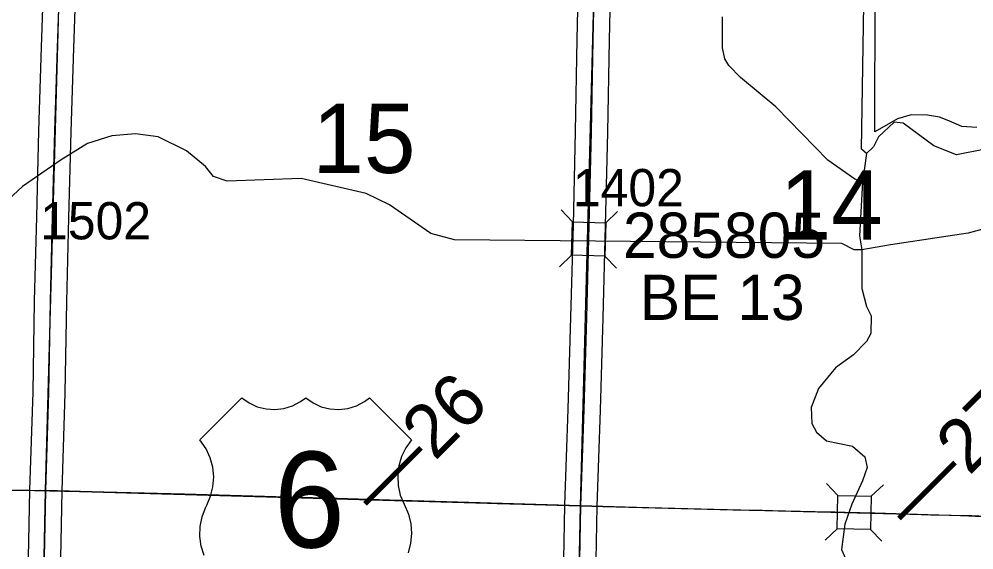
# Model space of a CAD drawing. Extents: x -132.8 to -73.3, y -60 to -26.
# Drawn here: x -101.089 to -99.297, y -48.002 to -47.005 of the extents above; entities that cross this region are included whole.
import ezdxf

# ---------------------------------------------------------------- set-up
doc = ezdxf.new("R2010")
doc.units = 0
for name, color, linetype in [('tdCoCorpBndry', 7, 'Continuous'), ('tdCoHydroRiver', 7, 'Continuous'), ('tdCoPrimary', 7, 'Continuous'), ('tdCoPriNonDiv', 7, 'Continuous'), ('tdCoPriNonDivCL', 7, 'Continuous'), ('tdCoSecRdNmbr', 7, 'Continuous'), ('tdCoSecRteBand', 7, 'Continuous'), ('tdCoSecRteCL', 7, 'Continuous'), ('tdCoSectLine', 7, 'Continuous'), ('tdCoSectLinePart', 7, 'Continuous'), ('tdCoSectNmbr', 7, 'Continuous'), ('tdCoShieldUsRte', 7, 'Continuous'), ('tdCoStrucNonDivPri', 7, 'Continuous'), ('tdCoStrucSec', 7, 'Continuous'), ('tdCoStrucSecCoName', 7, 'Continuous'), ('tdCoStrucSecFHWANum', 7, 'Continuous'), ('tdCoSurfGravel', 7, 'Continuous'), ('tdStHwyPriRefPost1', 7, 'Continuous')]:
    doc.layers.add(name, color=color, linetype=linetype)

msp = doc.modelspace()

# ---------------------------------------------------------------- linework, layer by layer
at = {"layer": 'tdCoCorpBndry'}
msp.add_lwpolyline([(-99.2913, -47.2086), (-99.3195, -47.2066), (-99.3439, -47.196), (-99.3614, -47.1893), (-99.3838, -47.1854), (-99.4149, -47.1845), (-99.4402, -47.1922), (-99.4829, -47.2163), (-99.4824, -46.9518)], dxfattribs=at)
at = {"layer": 'tdCoHydroRiver'}
for points in [[(-99.0627, -46.9595), (-99.092, -47.0724), (-99.1021, -47.1006), (-99.1235, -47.1395), (-99.1559, -47.1751), (-99.1833, -47.2013), (-99.2265, -47.2287), (-99.279, -47.2496), (-99.3298, -47.2595), (-99.372, -47.2428), (-99.4294, -47.2005), (-99.4468, -47.1985), (-99.4758, -47.2262), (-99.4857, -47.245), (-99.4986, -47.2573)], [(-99.4986, -47.2573), (-99.5079, -47.2492), (-99.5034, -46.978)], [(-99.5061, -47.3108), (-99.5202, -47.3057), (-99.5714, -47.2698), (-99.6686, -47.1699), (-99.7353, -47.1147), (-99.7569, -47.0922), (-99.7645, -47.0794), (-99.7687, -47.0588), (-99.769, -47.0004)], [(-99.5073, -47.4385), (-99.5215, -47.4382), (-99.545, -47.4266), (-100.2723, -47.4197), (-100.3163, -47.4077), (-100.394, -47.3539), (-100.4377, -47.3324), (-100.5601, -47.3044), (-100.6991, -47.3092), (-100.7242, -47.3007), (-100.7395, -47.2814), (-100.7752, -47.2522), (-100.8282, -47.2258), (-100.8707, -47.2201), (-100.915, -47.2239), (-100.9611, -47.2386), (-101.0107, -47.269), (-101.0828, -47.3195), (-101.1183, -47.3518)], [(-99.4986, -47.2573), (-99.5061, -47.3108)], [(-99.5061, -47.3108), (-99.5115, -47.4116), (-99.5073, -47.4385)], [(-99.0982, -47.3499), (-99.3078, -47.4067), (-99.4535, -47.4287), (-99.5073, -47.4385)], [(-99.5073, -47.4385), (-99.5074, -47.5111), (-99.4987, -47.5444), (-99.4896, -47.5619), (-99.4903, -47.5951), (-99.4986, -47.6106), (-99.5228, -47.6353), (-99.5565, -47.6598), (-99.5889, -47.6985), (-99.6023, -47.7345), (-99.6014, -47.7645), (-99.5923, -47.7805), (-99.5737, -47.7967), (-99.525, -47.8072), (-99.5018, -47.8267), (-99.4975, -47.8473), (-99.506, -47.8723), (-99.5259, -47.9161), (-99.5394, -47.9536), (-99.5452, -48.0008), (-99.5332, -48.0295)]]:
    msp.add_lwpolyline(points, dxfattribs=at)
at = {"layer": 'tdCoPrimary'}
for points in [[(-101.1335, -47.8894), (-101.0598, -47.8904), (-101.0499, -47.8899), (-101.0394, -47.8901), (-101.0171, -47.8904), (-100.9301, -47.8929), (-100.7787, -47.8963), (-100.6075, -47.9015), (-100.4921, -47.9047), (-100.374, -47.9084), (-100.2867, -47.9109), (-100.1912, -47.9146), (-100.0731, -47.9178), (-100.035, -47.919), (-99.993, -47.9203), (-99.8462, -47.9242), (-99.7491, -47.9264), (-99.7182, -47.927)], [(-101.1335, -47.8894), (-101.0598, -47.8904), (-101.0499, -47.8899), (-101.0394, -47.8901), (-101.0171, -47.8904), (-100.9301, -47.8929), (-100.7787, -47.8963), (-100.6075, -47.9015), (-100.4921, -47.9047), (-100.374, -47.9084), (-100.2867, -47.9109), (-100.1912, -47.9146), (-100.0731, -47.9178), (-100.035, -47.919), (-99.993, -47.9203), (-99.8462, -47.9242), (-99.7491, -47.9264), (-99.7182, -47.927)], [(-101.1335, -47.8894), (-101.0598, -47.8904), (-101.0499, -47.8899), (-101.0394, -47.8901), (-101.0171, -47.8904), (-100.9301, -47.8929), (-100.7787, -47.8963), (-100.6075, -47.9015), (-100.4921, -47.9047), (-100.374, -47.9084), (-100.2867, -47.9109), (-100.1912, -47.9146), (-100.0731, -47.9178), (-100.035, -47.919), (-99.993, -47.9203), (-99.8462, -47.9242), (-99.7491, -47.9264), (-99.7182, -47.927), (-99.6946, -47.9274), (-99.6167, -47.9296), (-99.5575, -47.9306), (-99.5489, -47.9308), (-99.4912, -47.9322), (-99.4827, -47.9323), (-99.3782, -47.9358), (-99.3005, -47.9375), (-99.2739, -47.9385)], [(-99.7182, -47.927), (-99.6946, -47.9274), (-99.6167, -47.9296), (-99.5575, -47.9306), (-99.5489, -47.9308), (-99.4912, -47.9322), (-99.4827, -47.9323), (-99.3782, -47.9358), (-99.3005, -47.9375), (-99.2739, -47.9385), (-99.2019, -47.9407), (-99.1358, -47.9447), (-99.0707, -47.9499), (-99.0358, -47.9521)], [(-99.7182, -47.927), (-99.6946, -47.9274), (-99.6167, -47.9296), (-99.5575, -47.9306), (-99.5489, -47.9308), (-99.4912, -47.9322), (-99.4827, -47.9323), (-99.3782, -47.9358), (-99.3005, -47.9375), (-99.2739, -47.9385), (-99.2019, -47.9407), (-99.1358, -47.9447), (-99.0707, -47.9499), (-99.0358, -47.9521)]]:
    msp.add_lwpolyline(points, dxfattribs=at)
at = {"layer": 'tdCoPriNonDiv'}
msp.add_lwpolyline([(-103.5926, -47.8327), (-103.0984, -47.8433), (-102.8335, -47.8492), (-102.2589, -47.8658), (-101.9031, -47.8771), (-101.2937, -47.8885), (-101.0602, -47.8904), (-100.779, -47.8963), (-100.2871, -47.9109), (-99.8466, -47.9242), (-99.4831, -47.9323), (-99.2022, -47.9407), (-99.0362, -47.9521), (-99.0344, -47.8558), (-99.0166, -47.3436), (-99.0158, -47.3304), (-99.0145, -47.3172), (-99.0128, -47.304), (-99.0033, -47.2546), (-98.9828, -47.1821), (-98.9481, -47.0726), (-98.9296, -47.0193), (-98.9061, -46.9633)], dxfattribs=at)
at = {"layer": 'tdCoPriNonDivCL'}
msp.add_lwpolyline([(-101.1339, -47.8894), (-101.0602, -47.8904), (-101.0503, -47.8899), (-101.0397, -47.8901), (-101.0175, -47.8904), (-100.9305, -47.8929), (-100.779, -47.8963), (-100.6079, -47.9015), (-100.4925, -47.9047), (-100.3744, -47.9084), (-100.2871, -47.9109), (-100.1916, -47.9146), (-100.0735, -47.9178), (-100.0354, -47.919), (-99.9934, -47.9203), (-99.8466, -47.9242), (-99.7495, -47.9264), (-99.7186, -47.927), (-99.695, -47.9274), (-99.617, -47.9296), (-99.5578, -47.9306), (-99.5492, -47.9308), (-99.4915, -47.9322), (-99.4831, -47.9323), (-99.3786, -47.9358), (-99.3009, -47.9375), (-99.2742, -47.9385)], dxfattribs=at)
msp.add_lwpolyline([(-101.1339, -47.8894), (-101.0602, -47.8904), (-101.0503, -47.8899), (-101.0397, -47.8901), (-101.0175, -47.8904), (-100.9305, -47.8929), (-100.779, -47.8963), (-100.6079, -47.9015), (-100.4925, -47.9047), (-100.3744, -47.9084), (-100.2871, -47.9109), (-100.1916, -47.9146), (-100.0735, -47.9178), (-100.0354, -47.919), (-99.9934, -47.9203), (-99.8466, -47.9242), (-99.7495, -47.9264), (-99.7186, -47.927), (-99.695, -47.9274), (-99.617, -47.9296), (-99.5578, -47.9306), (-99.5492, -47.9308), (-99.4915, -47.9322), (-99.4831, -47.9323), (-99.3786, -47.9358), (-99.3009, -47.9375), (-99.2742, -47.9385)], dxfattribs=at)
at = {"layer": 'tdCoSecRteBand'}
for points in [[(-100.0672, -48.0534), (-100.065, -47.9185), (-100.065, -47.9182), (-100.065, -47.9179), (-100.0585, -47.7372), (-100.0536, -47.5645), (-100.0489, -47.3917), (-100.045, -47.2158), (-100.0415, -47.0434), (-100.0415, -47.0434), (-100.0415, -47.0434), (-100.0381, -46.8738)], [(-99.9781, -46.875), (-99.9815, -47.0446), (-99.985, -47.217), (-99.985, -47.217), (-99.985, -47.2171), (-99.9889, -47.3931), (-99.9889, -47.3932), (-99.9889, -47.3933), (-99.9936, -47.5662), (-99.9936, -47.5662), (-99.9936, -47.5662), (-99.9986, -47.7391), (-99.9986, -47.7392), (-99.9986, -47.7393), (-100.005, -47.9197), (-100.0072, -48.0546)], [(-101.0747, -48.1598), (-101.0712, -47.9854), (-101.0693, -47.8895), (-101.0693, -47.8893), (-101.0693, -47.8891), (-101.0633, -47.7056), (-101.0604, -47.5349), (-101.0604, -47.5348), (-101.0604, -47.5347), (-101.0564, -47.3764), (-101.0564, -47.3764), (-101.0564, -47.3763), (-101.0522, -47.2148), (-101.0522, -47.2147), (-101.0522, -47.2146), (-101.0471, -47.0578), (-101.0436, -46.9472)], [(-100.9836, -46.949), (-100.9871, -47.0597), (-100.9871, -47.0597), (-100.9871, -47.0597), (-100.9923, -47.2165), (-100.9965, -47.3779), (-101.0004, -47.5361), (-101.0034, -47.7069), (-101.0034, -47.7071), (-101.0034, -47.7073), (-101.0094, -47.8909), (-101.0113, -47.9866), (-101.0147, -48.1609)]]:
    msp.add_lwpolyline(points, dxfattribs=at)
at = {"layer": 'tdCoSecRteCL'}
for points in [[(-100.0372, -48.0541), (-100.035, -47.919), (-100.0285, -47.7382), (-100.0236, -47.5653), (-100.0189, -47.3925), (-100.015, -47.2164), (-100.0115, -47.044), (-100.0081, -46.8743)], [(-101.0594, -48.8874), (-101.0585, -48.8452), (-101.0543, -48.6693), (-101.0509, -48.4933), (-101.0477, -48.3248), (-101.0447, -48.1603), (-101.0412, -47.986), (-101.0394, -47.8901), (-101.0334, -47.7063), (-101.0304, -47.5354), (-101.0264, -47.3771), (-101.0223, -47.2156), (-101.0171, -47.0588), (-101.0136, -46.948), (-101.0122, -46.8932)]]:
    msp.add_lwpolyline(points, dxfattribs=at)
at = {"layer": 'tdCoSectLine'}
for points in [[(-101.0397, -47.8901), (-101.0126, -46.8932)], [(-100.0354, -47.919), (-100.0094, -46.9225)], [(-102.0308, -47.8733), (-101.0397, -47.8901)], [(-101.0598, -48.8874), (-101.0397, -47.8901)], [(-101.0397, -47.8901), (-100.0354, -47.919)], [(-100.056, -48.9152), (-100.0354, -47.919)], [(-100.0354, -47.919), (-99.3185, -47.9371), (-99.0362, -47.9521)]]:
    msp.add_lwpolyline(points, dxfattribs=at)
at = {"layer": 'tdCoSectLinePart'}
for points in [[(-102.0008, -47.8738), (-101.0697, -47.8896)], [(-101.0098, -47.891), (-100.0654, -47.9181)], [(-100.0054, -47.9197), (-99.3185, -47.9371), (-99.0362, -47.9521)]]:
    msp.add_lwpolyline(points, dxfattribs=at)
at = {"layer": 'tdCoShieldUsRte'}
msp.add_lwpolyline([(-100.7417, -48.0121), (-100.7473, -47.9946), (-100.75, -47.9764), (-100.7495, -47.958), (-100.746, -47.9399), (-100.7395, -47.9227), (-100.7371, -47.9179), (-100.7298, -47.901), (-100.7254, -47.8832), (-100.7241, -47.8648), (-100.7258, -47.8465), (-100.7306, -47.8287), (-100.7383, -47.812), (-100.7503, -47.7949), (-100.6714, -47.7161), (-100.6576, -47.7258), (-100.6422, -47.7329), (-100.6258, -47.737), (-100.609, -47.7381), (-100.5922, -47.7361), (-100.576, -47.7311), (-100.5611, -47.7233), (-100.5514, -47.7161), (-100.5376, -47.7258), (-100.5222, -47.7329), (-100.5058, -47.737), (-100.489, -47.7381), (-100.4722, -47.7361), (-100.456, -47.7311), (-100.4411, -47.7233), (-100.4314, -47.7161), (-100.3525, -47.7949), (-100.3632, -47.8099), (-100.3713, -47.8264), (-100.3764, -47.8441), (-100.3786, -47.8624), (-100.3777, -47.8807), (-100.3737, -47.8987), (-100.3667, -47.9158), (-100.3583, -47.9348), (-100.3539, -47.9527), (-100.3526, -47.971), (-100.3543, -47.9894), (-100.3591, -48.0071)], dxfattribs=at)
at = {"layer": 'tdCoStrucNonDivPri'}
for points in [[(-99.5737, -47.8768), (-99.5521, -47.8995), (-99.4895, -47.9009)], [(-99.4669, -47.8793), (-99.4895, -47.9009), (-99.491, -47.9635)], [(-99.5762, -47.9836), (-99.5535, -47.962), (-99.5521, -47.8995)], [(-99.4698, -47.9856), (-99.491, -47.9635), (-99.5535, -47.962)]]:
    msp.add_lwpolyline(points, dxfattribs=at)
at = {"layer": 'tdCoStrucSec'}
for points in [[(-100.0719, -47.3631), (-100.0504, -47.3858), (-99.9879, -47.3875)], [(-99.9657, -47.3665), (-99.9879, -47.3875), (-99.9896, -47.4501)], [(-100.0748, -47.4699), (-100.0521, -47.4484), (-100.0504, -47.3858)], [(-99.9681, -47.4728), (-99.9896, -47.4501), (-100.0521, -47.4484)], [(-99.5737, -47.8768), (-99.5521, -47.8995), (-99.4895, -47.9009)], [(-99.4669, -47.8793), (-99.4895, -47.9009), (-99.491, -47.9635)], [(-99.5762, -47.9836), (-99.5535, -47.962), (-99.5521, -47.8995)], [(-99.4698, -47.9856), (-99.491, -47.9635), (-99.5535, -47.962)]]:
    msp.add_lwpolyline(points, dxfattribs=at)
at = {"layer": 'tdCoSurfGravel'}
for points in [[(-101.0394, -47.8901), (-101.0334, -47.7063), (-101.0304, -47.5354), (-101.0264, -47.3771), (-101.0223, -47.2156), (-101.0171, -47.0588), (-101.0136, -46.948), (-101.0122, -46.8932), (-101.0094, -46.7816), (-101.0065, -46.6738), (-101.0033, -46.5162), (-101.0015, -46.4395), (-100.9998, -46.386), (-100.9991, -46.3761), (-100.9959, -46.3651), (-100.9902, -46.352), (-100.9823, -46.3416), (-100.9749, -46.3347), (-100.9639, -46.3273)], [(-100.035, -47.919), (-100.0285, -47.7382), (-100.0236, -47.5653), (-100.0189, -47.3925), (-100.015, -47.2164), (-100.0115, -47.044), (-100.0081, -46.8743), (-100.0056, -46.7116), (-100.0034, -46.5523), (-100.0012, -46.4254)], [(-101.0815, -49.887), (-101.0797, -49.8225), (-101.0763, -49.659), (-101.0723, -49.4859), (-101.0694, -49.3189), (-101.0654, -49.1611), (-101.0622, -49.0176), (-101.0594, -48.8874), (-101.0585, -48.8452), (-101.0543, -48.6693), (-101.0509, -48.4933), (-101.0477, -48.3248), (-101.0447, -48.1603), (-101.0412, -47.986), (-101.0394, -47.8901)], [(-100.0506, -48.6604), (-100.05, -48.6546), (-100.0475, -48.5414), (-100.0448, -48.3843), (-100.0421, -48.2211), (-100.0372, -48.0541), (-100.035, -47.919), (-100.035, -47.919)]]:
    msp.add_lwpolyline(points, dxfattribs=at)

# ---------------------------------------------------------------- texts
at = {"layer": 'tdCoSecRdNmbr'}
for s, rotation, p in [('1402', 359.9246, (-100.0497, -47.3562)), ('1502', 359.9239, (-101.05, -47.4184))]:
    msp.add_text(s, height=0.07, rotation=rotation, dxfattribs=at).set_placement(p)
at = {"layer": 'tdCoSectNmbr'}
for s, rotation, p in [('15', 359.9242, (-100.5387, -47.2937)), ('14', 359.9248, (-99.6615, -47.4188))]:
    msp.add_text(s, height=0.13, rotation=rotation, dxfattribs=at).set_placement(p)
at = {"layer": 'tdCoShieldUsRte'}
msp.add_text('6', height=0.18, dxfattribs=at).set_placement((-100.6113, -47.9974))
at = {"layer": 'tdCoStrucSecCoName'}
msp.add_text('BE 13', height=0.085, dxfattribs=at).set_placement((-99.9242, -47.5699))
at = {"layer": 'tdCoStrucSecFHWANum'}
msp.add_text('285805', height=0.085, dxfattribs=at).set_placement((-99.9558, -47.4533))
at = {"layer": 'tdStHwyPriRefPost1'}
for s, p in [('‒‒26', (-100.4141, -47.9414)), ('‒‒27', (-99.4112, -47.9689))]:
    msp.add_text(s, height=0.1, rotation=45, dxfattribs=at).set_placement(p)

doc.saveas('drawing.dxf')
